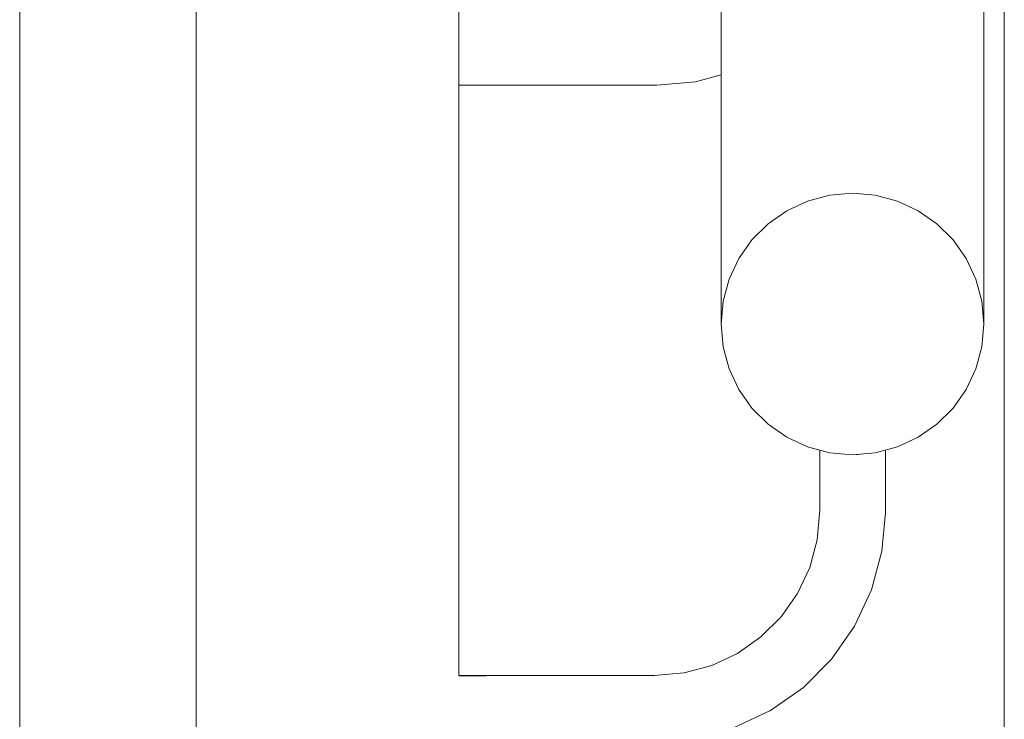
# Model space of a CAD drawing. Header units: millimetres. Extents: x 0 to 650, y -1 to 707.
# Tile 326 of 348: x 527.05 to 528.55, y 443.9 to 444.97. Entities that reach past the tile are written whole.
import ezdxf
from ezdxf.xclip import XClip

# ---------------------------------------------------------------- set-up
doc = ezdxf.new("R2010")
doc.units = ezdxf.units.MM
doc.header["$MEASUREMENT"] = 0
doc.header["$XCLIPFRAME"] = 0
doc.linetypes.add('Wipeout_Contour', pattern=[1000, 0, -1000])
doc.layers.add('Parede.ARQ', color=7, linetype='Continuous')
doc.layers.add('Pilar.ARQ', color=7, linetype='Continuous')

# ---------------------------------------------------------------- blocks, each defined once
blk = doc.blocks.new('Desenho_5_5', base_point=(26.0927, 442.8059))
at = {"color": 254, "linetype": 'Wipeout_Contour', "lineweight": 0, "ltscale": 47845.798203}
blk.add_wipeout([(528.5504, 465.6059), (527.0504, 465.6059), (527.0504, 442.8059), (527.3192, 442.8059), (527.3192, 453.0607), (527.3222, 453.0953), (527.3312, 453.1288), (527.346, 453.1603), (527.366, 453.1888), (527.3906, 453.2133), (527.4192, 453.2333), (527.4508, 453.248), (527.4844, 453.257), (527.5192, 453.26), (527.5539, 453.257), (527.5876, 453.248), (527.6192, 453.2333), (527.6477, 453.2133), (527.6724, 453.1888), (527.6924, 453.1603), (527.7071, 453.1288), (527.7161, 453.0953), (527.7192, 453.0607), (527.7192, 451.1671), (528.017, 451.1671), (528.0625, 451.1711), (528.1046, 451.1823), (528.1192, 451.1891), (528.1192, 451.7358), (528.1222, 451.7704), (528.1312, 451.8039), (528.146, 451.8354), (528.166, 451.8639), (528.1906, 451.8884), (528.2192, 451.9084), (528.2508, 451.9231), (528.2844, 451.932), (528.3192, 451.9351), (528.3539, 451.932), (528.3876, 451.9231), (528.4192, 451.9084), (528.4477, 451.8884), (528.4724, 451.8639), (528.4924, 451.8354), (528.5071, 451.8039), (528.5161, 451.7704), (528.5192, 451.7358), (528.5192, 444.5046), (528.5161, 444.47), (528.5071, 444.4364), (528.4924, 444.4049), (528.4724, 444.3764), (528.4477, 444.3519), (528.4192, 444.332), (528.3876, 444.3173), (528.3692, 444.3124), (528.3692, 444.2169), (528.364, 444.1583), (528.3482, 444.0993), (528.3224, 444.044), (528.2874, 443.994), (528.2443, 443.9508), (528.1943, 443.9158), (528.1389, 443.89), (528.08, 443.8742), (528.0213, 443.8691), (527.7192, 443.8691), (527.7192, 442.8059), (528.5504, 442.8059)], dxfattribs=at).dxf.layer = 'Pilar.ARQ'
at = {"layer": 'Parede.ARQ', "color": 8, "linetype": 'Continuous', "lineweight": 0}
for p, q in [((528.3692, 444.2169), (528.364, 444.1583)), ((528.364, 444.1583), (528.3482, 444.0993)), ((528.3482, 444.0993), (528.3224, 444.044)), ((528.3224, 444.044), (528.2874, 443.994)), ((528.1943, 443.9158), (528.1389, 443.89))]:
    blk.add_line(p, q, dxfattribs=at)
at = {"layer": 'Pilar.ARQ', "color": 8, "linetype": 'Continuous', "lineweight": 0}
for p, q in [((527.0504, 442.8059), (527.0504, 465.6059)), ((528.5504, 442.8059), (528.5504, 465.6059))]:
    blk.add_line(p, q, dxfattribs=at)
at = {"color": 254, "linetype": 'Wipeout_Contour', "lineweight": 0, "ltscale": 2762.497169}
blk.add_wipeout([(528.5161, 444.5558), (528.5071, 444.5893), (528.5071, 444.5727), (528.5161, 444.5392)], dxfattribs=at).dxf.layer = 'Parede.ARQ'
at = {"color": 254, "linetype": 'Wipeout_Contour', "lineweight": 0, "ltscale": 2069.196413}
blk.add_wipeout([(528.0192, 443.9191), (527.712, 443.9191), (528.0195, 443.9104)], dxfattribs=at).dxf.layer = 'Parede.ARQ'
at = {"color": 254, "linetype": 'Wipeout_Contour', "lineweight": 0, "ltscale": 16557.83827}
blk.add_wipeout([(528.0213, 444.8687), (527.7192, 444.8687), (527.7192, 443.9691), (528.017, 443.9691), (528.0625, 443.9731), (528.1046, 443.9843), (528.1441, 444.0027), (528.1797, 444.0277), (528.2105, 444.0585), (528.2355, 444.0942), (528.2539, 444.1336), (528.2652, 444.1757), (528.2692, 444.2213), (528.2692, 444.3124), (528.2508, 444.3173), (528.2192, 444.332), (528.1906, 444.3519), (528.166, 444.3764), (528.146, 444.4049), (528.1312, 444.4364), (528.1222, 444.47), (528.1192, 444.5046), (528.1192, 444.8843), (528.08, 444.8738)], dxfattribs=at).dxf.layer = 'Pilar.ARQ'
at = {"layer": 'Parede.ARQ', "color": 8, "linetype": 'Continuous', "lineweight": 0}
for p, q in [((528.2692, 444.2213), (528.2652, 444.1757)), ((528.2652, 444.1757), (528.2539, 444.1336)), ((528.2539, 444.1336), (528.2355, 444.0942)), ((528.2874, 443.994), (528.2443, 443.9508)), ((528.1046, 443.9843), (528.0625, 443.9731))]:
    blk.add_line(p, q, dxfattribs=at)
at = {"color": 254, "linetype": 'Wipeout_Contour', "lineweight": 0, "ltscale": 2070.936975}
blk.add_wipeout([(527.7192, 444.8694), (528.0213, 444.8694), (527.7192, 444.8717)], dxfattribs=at).dxf.layer = 'Parede.ARQ'
at = {"color": 254, "linetype": 'Wipeout_Contour', "lineweight": 0, "ltscale": 2762.544558}
blk.add_wipeout([(528.5071, 444.5893), (528.4924, 444.6208), (528.4924, 444.6042), (528.5071, 444.5727)], dxfattribs=at).dxf.layer = 'Parede.ARQ'
at = {"color": 254, "linetype": 'Wipeout_Contour', "lineweight": 0, "ltscale": 2070.118027}
blk.add_wipeout([(528.2128, 444.0566), (528.1817, 444.0254), (528.2157, 444.0542)], dxfattribs=at).dxf.layer = 'Parede.ARQ'
at = {"color": 254, "linetype": 'Wipeout_Contour', "lineweight": 0, "ltscale": 2069.918527}
blk.add_wipeout([(528.2281, 443.97), (528.1817, 443.9375), (528.2327, 443.9646)], dxfattribs=at).dxf.layer = 'Parede.ARQ'
at = {"color": 254, "linetype": 'Wipeout_Contour', "lineweight": 0, "ltscale": 2069.092659}
blk.add_wipeout([(527.712, 443.9191), (528.0192, 443.9191), (527.7122, 443.9278)], dxfattribs=at).dxf.layer = 'Parede.ARQ'
at = {"layer": 'Parede.ARQ', "color": 8, "linetype": 'Continuous', "lineweight": 0}
for p, q in [((528.2355, 444.0942), (528.2105, 444.0585)), ((528.2105, 444.0585), (528.1797, 444.0277))]:
    blk.add_line(p, q, dxfattribs=at)
at = {"color": 254, "linetype": 'Wipeout_Contour', "lineweight": 0, "ltscale": 2070.942179}
blk.add_wipeout([(527.7192, 444.8717), (528.0212, 444.8717), (527.7192, 444.8754)], dxfattribs=at).dxf.layer = 'Parede.ARQ'
at = {"color": 254, "linetype": 'Wipeout_Contour', "lineweight": 0, "ltscale": 2762.568598}
blk.add_wipeout([(528.4924, 444.6208), (528.4724, 444.6493), (528.4724, 444.6327), (528.4924, 444.6042)], dxfattribs=at).dxf.layer = 'Parede.ARQ'
at = {"color": 254, "linetype": 'Wipeout_Contour', "lineweight": 0, "ltscale": 2069.913665}
blk.add_wipeout([(528.223, 443.9761), (528.1777, 443.9444), (528.2281, 443.97)], dxfattribs=at).dxf.layer = 'Parede.ARQ'
at = {"color": 254, "linetype": 'Wipeout_Contour', "lineweight": 0, "ltscale": 2069.108575}
blk.add_wipeout([(527.7122, 443.9278), (528.0188, 443.9278), (527.7128, 443.9362)], dxfattribs=at).dxf.layer = 'Parede.ARQ'
at = {"color": 254, "linetype": 'Wipeout_Contour', "lineweight": 0, "ltscale": 2070.950021}
blk.add_wipeout([(527.7192, 444.8754), (528.0211, 444.8754), (527.7192, 444.8804)], dxfattribs=at).dxf.layer = 'Parede.ARQ'
at = {"color": 254, "linetype": 'Wipeout_Contour', "lineweight": 0, "ltscale": 2762.568563}
blk.add_wipeout([(528.4724, 444.6493), (528.4477, 444.6738), (528.4477, 444.6572), (528.4724, 444.6327)], dxfattribs=at).dxf.layer = 'Parede.ARQ'
at = {"color": 254, "linetype": 'Wipeout_Contour', "lineweight": 0, "ltscale": 2069.909987}
blk.add_wipeout([(528.2176, 443.9826), (528.1735, 443.9517), (528.223, 443.9761)], dxfattribs=at).dxf.layer = 'Parede.ARQ'
at = {"color": 254, "linetype": 'Wipeout_Contour', "lineweight": 0, "ltscale": 2069.124465}
blk.add_wipeout([(527.7128, 443.9362), (528.0184, 443.9362), (527.7138, 443.9441)], dxfattribs=at).dxf.layer = 'Parede.ARQ'
at = {"layer": 'Parede.ARQ', "color": 8, "linetype": 'Continuous', "lineweight": 0}
blk.add_line((528.2443, 443.9508), (528.1943, 443.9158), dxfattribs=at)
at = {"color": 254, "linetype": 'Wipeout_Contour', "lineweight": 0, "ltscale": 2071.075176}
blk.add_wipeout([(528.0206, 444.8865), (527.7192, 444.8865), (528.0208, 444.8804)], dxfattribs=at).dxf.layer = 'Parede.ARQ'
at = {"color": 254, "linetype": 'Wipeout_Contour', "lineweight": 0, "ltscale": 2762.544458}
blk.add_wipeout([(528.4477, 444.6738), (528.4192, 444.6938), (528.4192, 444.6772), (528.4477, 444.6572)], dxfattribs=at).dxf.layer = 'Parede.ARQ'
at = {"color": 254, "linetype": 'Wipeout_Contour', "lineweight": 0, "ltscale": 2069.907799}
blk.add_wipeout([(528.212, 443.9893), (528.1692, 443.9593), (528.2176, 443.9826)], dxfattribs=at).dxf.layer = 'Parede.ARQ'
at = {"color": 254, "linetype": 'Wipeout_Contour', "lineweight": 0, "ltscale": 2069.139843}
blk.add_wipeout([(527.7138, 443.9441), (528.0181, 443.9441), (527.7152, 443.9512)], dxfattribs=at).dxf.layer = 'Parede.ARQ'
at = {"layer": 'Parede.ARQ', "color": 8, "linetype": 'Continuous', "lineweight": 0}
blk.add_line((528.08, 444.8738), (528.0213, 444.8687), dxfattribs=at)
at = {"color": 254, "linetype": 'Wipeout_Contour', "lineweight": 0, "ltscale": 2071.088018}
blk.add_wipeout([(528.0203, 444.8937), (527.7192, 444.8937), (528.0206, 444.8865)], dxfattribs=at).dxf.layer = 'Parede.ARQ'
at = {"color": 254, "linetype": 'Wipeout_Contour', "lineweight": 0, "ltscale": 2762.497028}
blk.add_wipeout([(528.4192, 444.6938), (528.3876, 444.7085), (528.3876, 444.6919), (528.4192, 444.6772)], dxfattribs=at).dxf.layer = 'Parede.ARQ'
at = {"color": 254, "linetype": 'Wipeout_Contour', "lineweight": 0, "ltscale": 2069.907375}
blk.add_wipeout([(528.2064, 443.996), (528.1648, 443.9668), (528.212, 443.9893)], dxfattribs=at).dxf.layer = 'Parede.ARQ'
at = {"color": 254, "linetype": 'Wipeout_Contour', "lineweight": 0, "ltscale": 2069.155065}
blk.add_wipeout([(527.7152, 443.9512), (528.0178, 443.9512), (527.7164, 443.9574)], dxfattribs=at).dxf.layer = 'Parede.ARQ'
at = {"color": 254, "linetype": 'Wipeout_Contour', "lineweight": 0, "ltscale": 2071.102388}
blk.add_wipeout([(528.0199, 444.9016), (527.7192, 444.9016), (528.0203, 444.8937)], dxfattribs=at).dxf.layer = 'Parede.ARQ'
at = {"color": 254, "linetype": 'Wipeout_Contour', "lineweight": 0, "ltscale": 2762.427739}
blk.add_wipeout([(528.3876, 444.7085), (528.3539, 444.7174), (528.3539, 444.7008), (528.3876, 444.6919)], dxfattribs=at).dxf.layer = 'Parede.ARQ'
at = {"color": 254, "linetype": 'Wipeout_Contour', "lineweight": 0, "ltscale": 2069.91857}
blk.add_wipeout([(528.1913, 444.014), (528.153, 443.9872), (528.1959, 444.0085)], dxfattribs=at).dxf.layer = 'Parede.ARQ'
at = {"color": 254, "linetype": 'Wipeout_Contour', "lineweight": 0, "ltscale": 2069.168798}
blk.add_wipeout([(527.7164, 443.9574), (528.0175, 443.9574), (527.717, 443.9624)], dxfattribs=at).dxf.layer = 'Parede.ARQ'
at = {"color": 254, "linetype": 'Wipeout_Contour', "lineweight": 0, "ltscale": 2071.117848}
blk.add_wipeout([(528.0195, 444.91), (527.7192, 444.91), (528.0199, 444.9016)], dxfattribs=at).dxf.layer = 'Parede.ARQ'
at = {"color": 254, "linetype": 'Wipeout_Contour', "lineweight": 0, "ltscale": 2762.33877}
blk.add_wipeout([(528.3539, 444.7174), (528.3192, 444.7205), (528.3192, 444.7039), (528.3539, 444.7008)], dxfattribs=at).dxf.layer = 'Parede.ARQ'
at = {"color": 254, "linetype": 'Wipeout_Contour', "lineweight": 0, "ltscale": 2069.926384}
blk.add_wipeout([(528.1873, 444.0187), (528.1499, 443.9926), (528.1913, 444.014)], dxfattribs=at).dxf.layer = 'Parede.ARQ'
at = {"color": 254, "linetype": 'Wipeout_Contour', "lineweight": 0, "ltscale": 2069.178269}
blk.add_wipeout([(527.717, 443.9624), (528.0173, 443.9624), (527.7177, 443.9661)], dxfattribs=at).dxf.layer = 'Parede.ARQ'
at = {"layer": 'Parede.ARQ', "color": 8, "linetype": 'Continuous', "lineweight": 0}
for p, q in [((528.1797, 444.0277), (528.1441, 444.0027)), ((528.1441, 444.0027), (528.1046, 443.9843))]:
    blk.add_line(p, q, dxfattribs=at)
at = {"color": 254, "linetype": 'Wipeout_Contour', "lineweight": 0, "ltscale": 2071.133931}
blk.add_wipeout([(528.0192, 444.9187), (527.7192, 444.9187), (528.0195, 444.91)], dxfattribs=at).dxf.layer = 'Parede.ARQ'
at = {"color": 254, "linetype": 'Wipeout_Contour', "lineweight": 0, "ltscale": 2762.232711}
blk.add_wipeout([(528.3192, 444.7205), (528.2844, 444.7174), (528.2844, 444.7008), (528.3192, 444.7039)], dxfattribs=at).dxf.layer = 'Parede.ARQ'
at = {"color": 254, "linetype": 'Wipeout_Contour', "lineweight": 0, "ltscale": 2069.185309}
blk.add_wipeout([(527.7177, 443.9661), (528.0171, 443.9661), (527.7184, 443.9683)], dxfattribs=at).dxf.layer = 'Parede.ARQ'
at = {"layer": 'Parede.ARQ', "color": 8, "linetype": 'Continuous', "lineweight": 0}
blk.add_line((528.0625, 443.9731), (528.017, 443.9691), dxfattribs=at)
at = {"color": 254, "linetype": 'Wipeout_Contour', "lineweight": 0, "ltscale": 2071.150145}
blk.add_wipeout([(528.0188, 444.9274), (527.7192, 444.9274), (528.0192, 444.9187)], dxfattribs=at).dxf.layer = 'Parede.ARQ'
at = {"color": 254, "linetype": 'Wipeout_Contour', "lineweight": 0, "ltscale": 2762.11263}
blk.add_wipeout([(528.2844, 444.7174), (528.2508, 444.7085), (528.2508, 444.6919), (528.2844, 444.7008)], dxfattribs=at).dxf.layer = 'Parede.ARQ'
at = {"color": 254, "linetype": 'Wipeout_Contour', "lineweight": 0, "ltscale": 2071.165999}
blk.add_wipeout([(528.0184, 444.9358), (527.7192, 444.9358), (528.0188, 444.9274)], dxfattribs=at).dxf.layer = 'Parede.ARQ'
at = {"color": 254, "linetype": 'Wipeout_Contour', "lineweight": 0, "ltscale": 2761.982341}
blk.add_wipeout([(528.2508, 444.7085), (528.2192, 444.6938), (528.2192, 444.6772), (528.2508, 444.6919)], dxfattribs=at).dxf.layer = 'Parede.ARQ'
at = {"color": 254, "linetype": 'Wipeout_Contour', "lineweight": 0, "ltscale": 2071.181011}
blk.add_wipeout([(528.0181, 444.9437), (527.7192, 444.9437), (528.0184, 444.9358)], dxfattribs=at).dxf.layer = 'Parede.ARQ'
at = {"color": 254, "linetype": 'Wipeout_Contour', "lineweight": 0, "ltscale": 2761.845785}
blk.add_wipeout([(528.2192, 444.6938), (528.1906, 444.6738), (528.1906, 444.6572), (528.2192, 444.6772)], dxfattribs=at).dxf.layer = 'Parede.ARQ'
at = {"color": 254, "linetype": 'Wipeout_Contour', "lineweight": 0, "ltscale": 2071.194723}
blk.add_wipeout([(528.0178, 444.9508), (527.7192, 444.9508), (528.0181, 444.9437)], dxfattribs=at).dxf.layer = 'Parede.ARQ'
at = {"color": 254, "linetype": 'Wipeout_Contour', "lineweight": 0, "ltscale": 2761.70711}
blk.add_wipeout([(528.166, 444.6493), (528.166, 444.6327), (528.1906, 444.6572), (528.1906, 444.6738)], dxfattribs=at).dxf.layer = 'Parede.ARQ'
at = {"color": 254, "linetype": 'Wipeout_Contour', "lineweight": 0, "ltscale": 2071.206722}
blk.add_wipeout([(528.0175, 444.957), (527.7192, 444.957), (528.0178, 444.9508)], dxfattribs=at).dxf.layer = 'Parede.ARQ'
at = {"color": 254, "linetype": 'Wipeout_Contour', "lineweight": 0, "ltscale": 2761.570533}
blk.add_wipeout([(528.166, 444.6493), (528.146, 444.6208), (528.146, 444.6042), (528.166, 444.6327)], dxfattribs=at).dxf.layer = 'Parede.ARQ'
at = {"color": 254, "linetype": 'Wipeout_Contour', "lineweight": 0, "ltscale": 2071.105015}
blk.add_wipeout([(527.7192, 444.957), (528.0175, 444.957), (527.7192, 444.962)], dxfattribs=at).dxf.layer = 'Parede.ARQ'
at = {"color": 254, "linetype": 'Wipeout_Contour', "lineweight": 0, "ltscale": 2761.440208}
blk.add_wipeout([(528.146, 444.6208), (528.1312, 444.5893), (528.1312, 444.5727), (528.146, 444.6042)], dxfattribs=at).dxf.layer = 'Parede.ARQ'
at = {"color": 254, "linetype": 'Wipeout_Contour', "lineweight": 0, "ltscale": 2071.224176}
blk.add_wipeout([(528.0171, 444.9657), (527.7192, 444.9657), (528.0173, 444.962)], dxfattribs=at).dxf.layer = 'Parede.ARQ'
at = {"color": 254, "linetype": 'Wipeout_Contour', "lineweight": 0, "ltscale": 2761.320097}
blk.add_wipeout([(528.1312, 444.5893), (528.1222, 444.5558), (528.1222, 444.5392), (528.1312, 444.5727)], dxfattribs=at).dxf.layer = 'Parede.ARQ'
at = {"color": 254, "linetype": 'Wipeout_Contour', "lineweight": 0, "ltscale": 2071.229102}
blk.add_wipeout([(528.017, 444.9679), (527.7192, 444.9679), (528.0171, 444.9657)], dxfattribs=at).dxf.layer = 'Parede.ARQ'
at = {"color": 254, "linetype": 'Wipeout_Contour', "lineweight": 0, "ltscale": 24855.792877}
blk.add_wipeout([(528.1192, 444.5046), (528.1222, 444.47), (528.1312, 444.4364), (528.146, 444.4049), (528.166, 444.3764), (528.1906, 444.3519), (528.2192, 444.332), (528.2508, 444.3173), (528.2844, 444.3083), (528.3192, 444.3053), (528.3539, 444.3083), (528.3876, 444.3173), (528.4192, 444.332), (528.4477, 444.3519), (528.4724, 444.3764), (528.4924, 444.4049), (528.5071, 444.4364), (528.5161, 444.47), (528.5192, 444.5046), (528.5161, 444.5392), (528.5071, 444.5727), (528.4924, 444.6042), (528.4724, 444.6327), (528.4477, 444.6572), (528.4192, 444.6772), (528.3876, 444.6919), (528.3539, 444.7008), (528.3192, 444.7039), (528.2844, 444.7008), (528.2508, 444.6919), (528.2192, 444.6772), (528.1906, 444.6572), (528.166, 444.6327), (528.146, 444.6042), (528.1312, 444.5727), (528.1222, 444.5392)], dxfattribs=at).dxf.layer = 'Parede.ARQ'
at = {"layer": 'Parede.ARQ', "color": 7, "linetype": 'Continuous', "lineweight": 0}
for p, q in [((528.1192, 444.5046), (528.1222, 444.47)), ((528.5161, 444.47), (528.5192, 444.5046)), ((528.1222, 444.47), (528.1312, 444.4364)), ((528.5071, 444.4364), (528.5161, 444.47)), ((528.1312, 444.4364), (528.146, 444.4049)), ((528.4924, 444.4049), (528.5071, 444.4364)), ((528.146, 444.4049), (528.166, 444.3764)), ((528.4724, 444.3764), (528.4924, 444.4049)), ((528.166, 444.3764), (528.1906, 444.3519)), ((528.4477, 444.3519), (528.4724, 444.3764)), ((528.1906, 444.3519), (528.2192, 444.332)), ((528.4192, 444.332), (528.4477, 444.3519)), ((528.2192, 444.332), (528.2508, 444.3173)), ((528.3876, 444.3173), (528.4192, 444.332)), ((528.2508, 444.3173), (528.2844, 444.3083)), ((528.3539, 444.3083), (528.3876, 444.3173))]:
    blk.add_line(p, q, dxfattribs=at)
at = {"layer": 'Parede.ARQ', "color": 8, "linetype": 'Continuous', "lineweight": 0}
for p, q in [((528.2692, 444.3124), (528.2692, 444.2213)), ((528.3692, 444.3124), (528.3692, 444.2169))]:
    blk.add_line(p, q, dxfattribs=at)
at = {"color": 254, "linetype": 'Wipeout_Contour', "lineweight": 0, "ltscale": 2071.233381}
blk.add_wipeout([(528.1192, 444.5212), (528.1222, 444.5558), (528.1222, 446.0855)], dxfattribs=at).dxf.layer = 'Parede.ARQ'
at = {"color": 254, "linetype": 'Wipeout_Contour', "lineweight": 0, "ltscale": 3453.25482}
blk.add_wipeout([(527.7161, 446.0834), (527.7161, 443.9548), (527.7177, 443.9661), (527.7192, 446.0691), (527.7164, 446.0808)], dxfattribs=at).dxf.layer = 'Parede.ARQ'
at = {"color": 254, "linetype": 'Wipeout_Contour', "lineweight": 0, "ltscale": 2071.582071}
blk.add_wipeout([(528.3192, 444.3053), (528.3192, 444.2191), (528.3278, 444.306)], dxfattribs=at).dxf.layer = 'Parede.ARQ'
at = {"layer": 'Parede.ARQ', "color": 7, "linetype": 'Continuous', "lineweight": 0}
for p, q in [((528.1222, 444.5392), (528.1192, 444.5046)), ((528.1192, 444.5212), (528.1192, 444.5046)), ((528.2844, 444.3083), (528.3192, 444.3053)), ((528.3192, 444.3053), (528.3539, 444.3083))]:
    blk.add_line(p, q, dxfattribs=at)
at = {"color": 254, "linetype": 'Wipeout_Contour', "lineweight": 0, "ltscale": 10353.581127}
blk.add_wipeout([(527.7071, 447.9115), (527.7071, 437.8059), (527.7161, 443.8834), (527.7138, 443.8941), (527.7122, 443.9104), (527.7122, 443.9278), (527.7138, 443.9441), (527.7161, 443.9548), (527.7161, 446.0834), (527.7138, 446.0941), (527.7122, 446.1104), (527.7122, 446.1278), (527.7138, 446.1441), (527.7161, 446.1548), (527.7161, 447.945)], dxfattribs=at).dxf.layer = 'Parede.ARQ'
at = {"color": 254, "linetype": 'Wipeout_Contour', "lineweight": 0, "ltscale": 2763.30542}
blk.add_wipeout([(528.1222, 446.0855), (528.1222, 444.5558), (528.1312, 444.5893), (528.1312, 446.0879)], dxfattribs=at).dxf.layer = 'Parede.ARQ'
at = {"layer": 'Parede.ARQ', "color": 7, "linetype": 'Continuous', "lineweight": 0}
for p, q in [((527.7192, 443.9691), (527.7192, 446.0691)), ((528.1312, 444.5727), (528.1222, 444.5392))]:
    blk.add_line(p, q, dxfattribs=at)
at = {"layer": 'Parede.ARQ', "color": 8, "linetype": 'Continuous', "lineweight": 0}
for p, q in [((528.1192, 444.8843), (528.08, 444.8738)), ((528.0213, 444.8687), (527.7192, 444.8687)), ((528.017, 443.9691), (527.7192, 443.9691))]:
    blk.add_line(p, q, dxfattribs=at)
at = {"color": 254, "linetype": 'Wipeout_Contour', "lineweight": 0, "ltscale": 2755.636713}
blk.add_wipeout([(527.6924, 447.88), (527.6924, 437.8059), (527.7071, 437.8059), (527.7071, 447.9115)], dxfattribs=at).dxf.layer = 'Parede.ARQ'
at = {"color": 254, "linetype": 'Wipeout_Contour', "lineweight": 0, "ltscale": 2762.995161}
blk.add_wipeout([(528.1389, 446.09), (528.1312, 444.5893), (528.146, 444.6208), (528.146, 446.0933)], dxfattribs=at).dxf.layer = 'Parede.ARQ'
at = {"color": 254, "linetype": 'Wipeout_Contour', "lineweight": 0, "ltscale": 2071.165975}
blk.add_wipeout([(528.1188, 444.945), (528.0697, 444.9318), (528.1192, 444.9361)], dxfattribs=at).dxf.layer = 'Parede.ARQ'
at = {"layer": 'Parede.ARQ', "color": 7, "linetype": 'Continuous', "lineweight": 0}
for p, q in [((528.1192, 444.5212), (528.1192, 446.0847)), ((528.146, 444.6042), (528.1312, 444.5727))]:
    blk.add_line(p, q, dxfattribs=at)
at = {"color": 254, "linetype": 'Wipeout_Contour', "lineweight": 0, "ltscale": 2755.544919}
blk.add_wipeout([(527.6724, 447.8515), (527.6724, 437.8059), (527.6924, 437.8059), (527.6924, 447.88)], dxfattribs=at).dxf.layer = 'Parede.ARQ'
at = {"color": 254, "linetype": 'Wipeout_Contour', "lineweight": 0, "ltscale": 2763.48506}
blk.add_wipeout([(528.166, 446.1026), (528.146, 446.0933), (528.146, 444.6208), (528.166, 444.6493)], dxfattribs=at).dxf.layer = 'Parede.ARQ'
at = {"layer": 'Parede.ARQ', "color": 7, "linetype": 'Continuous', "lineweight": 0}
blk.add_line((528.166, 444.6327), (528.146, 444.6042), dxfattribs=at)
at = {"color": 254, "linetype": 'Wipeout_Contour', "lineweight": 0, "ltscale": 2755.442455}
blk.add_wipeout([(527.6477, 437.8059), (527.6724, 437.8059), (527.6724, 447.8515), (527.6477, 447.827)], dxfattribs=at).dxf.layer = 'Parede.ARQ'
at = {"color": 254, "linetype": 'Wipeout_Contour', "lineweight": 0, "ltscale": 2763.598345}
blk.add_wipeout([(528.166, 446.1026), (528.166, 444.6493), (528.1906, 444.6738), (528.1906, 446.1141)], dxfattribs=at).dxf.layer = 'Parede.ARQ'
at = {"layer": 'Parede.ARQ', "color": 7, "linetype": 'Continuous', "lineweight": 0}
blk.add_line((528.1906, 444.6572), (528.166, 444.6327), dxfattribs=at)
at = {"color": 254, "linetype": 'Wipeout_Contour', "lineweight": 0, "ltscale": 2755.332463}
blk.add_wipeout([(527.6192, 437.8059), (527.6477, 437.8059), (527.6477, 447.827), (527.6192, 447.807)], dxfattribs=at).dxf.layer = 'Parede.ARQ'
at = {"color": 254, "linetype": 'Wipeout_Contour', "lineweight": 0, "ltscale": 2763.629648}
blk.add_wipeout([(528.1943, 446.1158), (528.1906, 444.6738), (528.2192, 444.6938), (528.2192, 446.1333)], dxfattribs=at).dxf.layer = 'Parede.ARQ'
at = {"layer": 'Parede.ARQ', "color": 7, "linetype": 'Continuous', "lineweight": 0}
blk.add_line((528.2192, 444.6772), (528.1906, 444.6572), dxfattribs=at)
at = {"color": 254, "linetype": 'Wipeout_Contour', "lineweight": 0, "ltscale": 2755.218254}
blk.add_wipeout([(527.5876, 437.8059), (527.6192, 437.8059), (527.6192, 447.807), (527.5876, 447.7924)], dxfattribs=at).dxf.layer = 'Parede.ARQ'
at = {"color": 254, "linetype": 'Wipeout_Contour', "lineweight": 0, "ltscale": 2763.860377}
blk.add_wipeout([(528.2192, 444.6938), (528.2508, 444.7085), (528.2508, 446.1573), (528.2192, 446.1333)], dxfattribs=at).dxf.layer = 'Parede.ARQ'
at = {"layer": 'Parede.ARQ', "color": 7, "linetype": 'Continuous', "lineweight": 0}
for p, q in [((528.2508, 444.6919), (528.2192, 444.6772)), ((528.2844, 444.7008), (528.2508, 444.6919))]:
    blk.add_line(p, q, dxfattribs=at)
at = {"color": 254, "linetype": 'Wipeout_Contour', "lineweight": 0, "ltscale": 2755.103312}
blk.add_wipeout([(527.5876, 447.7924), (527.5539, 447.7834), (527.5539, 437.8059), (527.5876, 437.8059)], dxfattribs=at).dxf.layer = 'Parede.ARQ'
at = {"color": 254, "linetype": 'Wipeout_Contour', "lineweight": 0, "ltscale": 2764.006072}
blk.add_wipeout([(528.2508, 444.7085), (528.2844, 444.7174), (528.2844, 446.191), (528.2508, 446.1573)], dxfattribs=at).dxf.layer = 'Parede.ARQ'
at = {"layer": 'Parede.ARQ', "color": 7, "linetype": 'Continuous', "lineweight": 0}
blk.add_line((528.3192, 444.7039), (528.2844, 444.7008), dxfattribs=at)
at = {"color": 254, "linetype": 'Wipeout_Contour', "lineweight": 0, "ltscale": 2754.991131}
blk.add_wipeout([(527.5192, 447.7803), (527.5192, 437.8059), (527.5539, 437.8059), (527.5539, 447.7834)], dxfattribs=at).dxf.layer = 'Parede.ARQ'
at = {"color": 254, "linetype": 'Wipeout_Contour', "lineweight": 0, "ltscale": 2764.102514}
blk.add_wipeout([(528.2844, 444.7174), (528.3192, 444.7205), (528.3192, 446.2393), (528.2874, 446.194)], dxfattribs=at).dxf.layer = 'Parede.ARQ'
at = {"color": 254, "linetype": 'Wipeout_Contour', "lineweight": 0, "ltscale": 2754.88474}
blk.add_wipeout([(527.5192, 447.7803), (527.4844, 447.7834), (527.4844, 437.8059), (527.5192, 437.8059)], dxfattribs=at).dxf.layer = 'Parede.ARQ'
at = {"color": 254, "linetype": 'Wipeout_Contour', "lineweight": 0, "ltscale": 4148.178844}
blk.add_wipeout([(528.3192, 446.2393), (528.3192, 444.7205), (528.3539, 444.7174), (528.3539, 446.3204), (528.3482, 446.2993), (528.3224, 446.244)], dxfattribs=at).dxf.layer = 'Parede.ARQ'
at = {"color": 254, "linetype": 'Wipeout_Contour', "lineweight": 0, "ltscale": 2754.787337}
blk.add_wipeout([(527.4508, 447.7924), (527.4508, 437.8059), (527.4844, 437.8059), (527.4844, 447.7834)], dxfattribs=at).dxf.layer = 'Parede.ARQ'
at = {"color": 254, "linetype": 'Wipeout_Contour', "lineweight": 0, "ltscale": 4840.826201}
blk.add_wipeout([(528.3539, 444.7174), (528.3876, 444.7085), (528.3876, 446.5173), (528.3692, 446.5124), (528.3692, 446.4169), (528.364, 446.3583), (528.3539, 446.3204)], dxfattribs=at).dxf.layer = 'Parede.ARQ'
at = {"layer": 'Parede.ARQ', "color": 7, "linetype": 'Continuous', "lineweight": 0}
blk.add_line((528.3539, 444.7008), (528.3192, 444.7039), dxfattribs=at)
at = {"color": 254, "linetype": 'Wipeout_Contour', "lineweight": 0, "ltscale": 2754.70231}
blk.add_wipeout([(527.4508, 447.7924), (527.4192, 447.807), (527.4192, 437.8059), (527.4508, 437.8059)], dxfattribs=at).dxf.layer = 'Parede.ARQ'
at = {"color": 254, "linetype": 'Wipeout_Contour', "lineweight": 0, "ltscale": 2764.868789}
blk.add_wipeout([(528.3876, 446.5173), (528.3876, 444.7085), (528.4192, 444.6938), (528.4192, 446.532)], dxfattribs=at).dxf.layer = 'Parede.ARQ'
at = {"layer": 'Parede.ARQ', "color": 7, "linetype": 'Continuous', "lineweight": 0}
blk.add_line((528.3876, 444.6919), (528.3539, 444.7008), dxfattribs=at)
at = {"color": 254, "linetype": 'Wipeout_Contour', "lineweight": 0, "ltscale": 2754.632222}
blk.add_wipeout([(527.4192, 447.807), (527.3906, 447.827), (527.3906, 437.8059), (527.4192, 437.8059)], dxfattribs=at).dxf.layer = 'Parede.ARQ'
at = {"color": 254, "linetype": 'Wipeout_Contour', "lineweight": 0, "ltscale": 2764.960795}
blk.add_wipeout([(528.4192, 444.6938), (528.4477, 444.6738), (528.4477, 446.5519), (528.4192, 446.532)], dxfattribs=at).dxf.layer = 'Parede.ARQ'
at = {"layer": 'Parede.ARQ', "color": 7, "linetype": 'Continuous', "lineweight": 0}
blk.add_line((528.4192, 444.6772), (528.3876, 444.6919), dxfattribs=at)
at = {"color": 254, "linetype": 'Wipeout_Contour', "lineweight": 0, "ltscale": 2754.579213}
blk.add_wipeout([(527.366, 447.8515), (527.366, 437.8059), (527.3906, 437.8059), (527.3906, 447.827)], dxfattribs=at).dxf.layer = 'Parede.ARQ'
at = {"color": 254, "linetype": 'Wipeout_Contour', "lineweight": 0, "ltscale": 2765.042182}
blk.add_wipeout([(528.4477, 446.5519), (528.4477, 444.6738), (528.4724, 444.6493), (528.4724, 446.5764)], dxfattribs=at).dxf.layer = 'Parede.ARQ'
at = {"layer": 'Parede.ARQ', "color": 7, "linetype": 'Continuous', "lineweight": 0}
blk.add_line((528.4477, 444.6572), (528.4192, 444.6772), dxfattribs=at)
at = {"color": 254, "linetype": 'Wipeout_Contour', "lineweight": 0, "ltscale": 2754.544893}
blk.add_wipeout([(527.366, 447.8515), (527.346, 447.88), (527.346, 437.8059), (527.366, 437.8059)], dxfattribs=at).dxf.layer = 'Parede.ARQ'
at = {"color": 254, "linetype": 'Wipeout_Contour', "lineweight": 0, "ltscale": 2765.110499}
blk.add_wipeout([(528.4724, 446.5764), (528.4724, 444.6493), (528.4924, 444.6208), (528.4924, 446.6049)], dxfattribs=at).dxf.layer = 'Parede.ARQ'
at = {"layer": 'Parede.ARQ', "color": 7, "linetype": 'Continuous', "lineweight": 0}
blk.add_line((528.4724, 444.6327), (528.4477, 444.6572), dxfattribs=at)
at = {"color": 254, "linetype": 'Wipeout_Contour', "lineweight": 0, "ltscale": 2754.530308}
blk.add_wipeout([(527.346, 447.88), (527.3312, 447.9115), (527.3312, 437.8059), (527.346, 437.8059)], dxfattribs=at).dxf.layer = 'Parede.ARQ'
at = {"color": 254, "linetype": 'Wipeout_Contour', "lineweight": 0, "ltscale": 2765.163667}
blk.add_wipeout([(528.4924, 446.6049), (528.4924, 444.6208), (528.5071, 444.5893), (528.5071, 446.6364)], dxfattribs=at).dxf.layer = 'Parede.ARQ'
at = {"layer": 'Parede.ARQ', "color": 7, "linetype": 'Continuous', "lineweight": 0}
blk.add_line((528.4924, 444.6042), (528.4724, 444.6327), dxfattribs=at)
at = {"color": 254, "linetype": 'Wipeout_Contour', "lineweight": 0, "ltscale": 2069.85526}
blk.add_wipeout([(527.3312, 447.9115), (527.3222, 447.945), (527.3222, 437.8059)], dxfattribs=at).dxf.layer = 'Parede.ARQ'
at = {"color": 254, "linetype": 'Wipeout_Contour', "lineweight": 0, "ltscale": 2765.200055}
blk.add_wipeout([(528.5161, 446.67), (528.5071, 446.6364), (528.5071, 444.5893), (528.5161, 444.5558)], dxfattribs=at).dxf.layer = 'Parede.ARQ'
at = {"layer": 'Parede.ARQ', "color": 7, "linetype": 'Continuous', "lineweight": 0}
blk.add_line((528.5071, 444.5727), (528.4924, 444.6042), dxfattribs=at)
at = {"color": 254, "linetype": 'Wipeout_Contour', "lineweight": 0, "ltscale": 2069.887779}
blk.add_wipeout([(527.3222, 447.945), (527.3192, 447.9797), (527.3192, 437.8059)], dxfattribs=at).dxf.layer = 'Parede.ARQ'
at = {"color": 254, "linetype": 'Wipeout_Contour', "lineweight": 0, "ltscale": 2765.218562}
blk.add_wipeout([(528.5161, 446.67), (528.5161, 444.5558), (528.5192, 444.5212), (528.5192, 446.7046)], dxfattribs=at).dxf.layer = 'Parede.ARQ'
at = {"layer": 'Parede.ARQ', "color": 7, "linetype": 'Continuous', "lineweight": 0}
for p, q in [((527.3192, 437.8059), (527.3192, 447.9797)), ((528.5192, 444.5212), (528.5192, 446.7046)), ((528.5161, 444.5392), (528.5071, 444.5727)), ((528.5192, 444.5046), (528.5161, 444.5392)), ((528.5192, 444.5212), (528.5192, 444.5046))]:
    blk.add_line(p, q, dxfattribs=at)

msp = doc.modelspace()

# ---------------------------------------------------------------- block references
at = {"color": 7, "linetype": 'Continuous', "lineweight": 0}
ref = msp.add_blockref('Desenho_5_5', (26.0927, 442.8059), dxfattribs=at)
XClip(ref).set_block_clipping_path([(360.0636904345, 428.2751855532), (639.463055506, 506.7925253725)])

doc.saveas('drawing.dxf')
